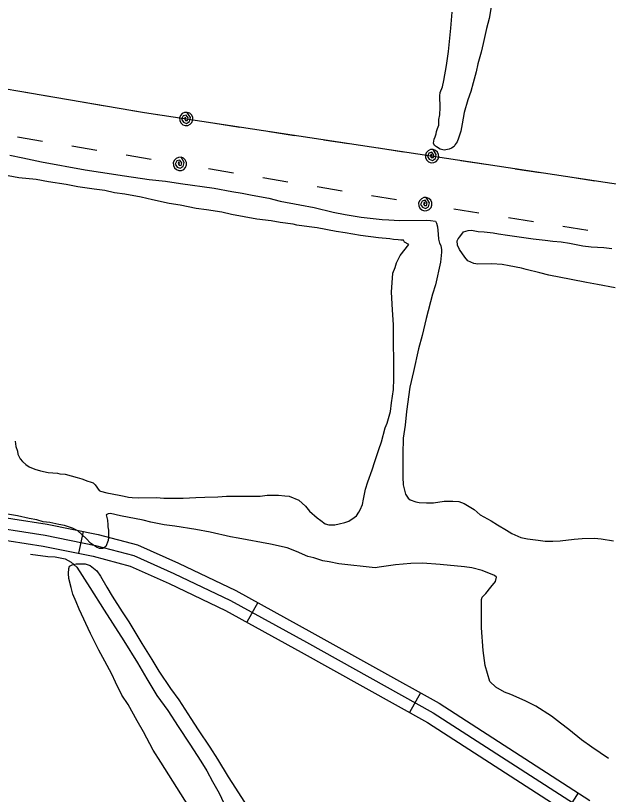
# Model space of a CAD drawing. Extents: x 3297735 to 3335592, y 670436 to 695807.
# Drawn here: x 3316789 to 3317585, y 679392 to 680439 of the extents above; entities that cross this region are included whole.
import ezdxf

# ---------------------------------------------------------------- set-up
doc = ezdxf.new("R2010")
doc.units = 0
for name, color, linetype in [('V-ROAD-CNTR', 7, 'Continuous'), ('V-SITE-VEGE', 7, 'Continuous'), ('V-TOPO-SHOR', 7, 'Continuous'), ('V-UTIL-LINE', 7, 'Continuous')]:
    doc.layers.add(name, color=color, linetype=linetype)

msp = doc.modelspace()

# ---------------------------------------------------------------- linework, layer by layer
at = {"layer": 'V-ROAD-CNTR'}
for p, q in [((3316879.1, 679745.9), (3316873.2, 679716.5)), ((3317113.7, 679650.2), (3317099.2, 679623.9)), ((3317332.3, 679528.8), (3317317.7, 679502.6)), ((3317544.2, 679394.4), (3317527.9, 679369.2))]:
    msp.add_line(p, q, dxfattribs=at)
for points in [[(3313875.4, 680242.3), (3313910.1, 680225.8), (3314079.2, 680197.4), (3314353.6, 680151.3), (3314673.2, 680098.2), (3314968.3, 680050.6), (3315176.3, 680017.7), (3315346.6, 679996.4), (3315519.7, 679963.1), (3315764.8, 679924.5), (3315966.7, 679891.7), (3316191.3, 679858.6), (3316346.8, 679835.5), (3316569.5, 679794.6), (3316738.2, 679770.1), (3316831, 679755.6), (3316899.4, 679741.8), (3316952.3, 679727.8), (3317007.4, 679703.1), (3317084.2, 679666.4), (3317186.4, 679610.1), (3317357.3, 679514.9), (3317559.8, 679384.3)], [(3313869, 680228.7), (3313905.5, 680211.4), (3314076.7, 680182.6), (3314351.2, 680136.6), (3314670.8, 680083.4), (3314965.9, 680035.8), (3315174.2, 680002.8), (3315344.2, 679981.6), (3315517.1, 679948.3), (3315762.4, 679909.7), (3315964.4, 679876.8), (3316189.1, 679843.8), (3316344.3, 679820.7), (3316567, 679779.8), (3316736, 679755.2), (3316828.3, 679740.9), (3316896, 679727.2), (3316947.3, 679713.6), (3317001.1, 679689.5), (3317077.3, 679653), (3317179.1, 679597), (3317349.6, 679502), (3317551.8, 679371.6)], [(3313862.5, 680215.2), (3313901, 680196.9), (3314074.2, 680167.8), (3314348.7, 680121.8), (3314668.4, 680068.6), (3314963.5, 680021), (3315172.1, 679987.9), (3315341.9, 679966.8), (3315514.5, 679933.5), (3315760, 679894.9), (3315962.1, 679862), (3316186.9, 679828.9), (3316341.9, 679805.9), (3316564.6, 679765), (3316733.8, 679740.4), (3316825.7, 679726.1), (3316892.6, 679712.6), (3316942.3, 679699.4), (3316994.8, 679675.9), (3317070.5, 679639.7), (3317171.9, 679583.8), (3317341.9, 679489.1), (3317543.7, 679358.9)]]:
    msp.add_lwpolyline(points, dxfattribs=at)
at = {"layer": 'V-SITE-VEGE'}
for p, q in [((3316780.8, 680251.4), (3316798.3, 680248.1)), ((3316798.3, 680248.1), (3316823.4, 680242.8)), ((3316823.4, 680242.8), (3316882, 680231.8)), ((3316882, 680231.8), (3316902.5, 680228.9)), ((3316902.5, 680228.9), (3316934.6, 680223.7)), ((3316793, 680221), (3316778.5, 680223.9)), ((3316816, 680218.7), (3316793, 680221)), ((3316832.6, 680215.8), (3316816, 680218.7)), ((3316934.6, 680223.7), (3316968.1, 680219)), ((3316968.1, 680219), (3316989.7, 680216.7)), ((3316856.6, 680212), (3316832.6, 680215.8)), ((3316872.2, 680209.2), (3316856.6, 680212)), ((3316894.2, 680205.8), (3316872.2, 680209.2)), ((3316989.7, 680216.7), (3317010.2, 680213.3)), ((3317010.2, 680213.3), (3317055.3, 680207.2)), ((3316908.2, 680204), (3316894.2, 680205.8)), ((3316921.3, 680201.1), (3316908.2, 680204)), ((3316935.3, 680199.2), (3316921.3, 680201.1)), ((3316957.3, 680194.9), (3316935.3, 680199.2)), ((3317055.3, 680207.2), (3317078.8, 680202.9)), ((3317078.8, 680202.9), (3317092.9, 680200.5)), ((3317092.9, 680200.5), (3317106.4, 680197.6)), ((3317106.4, 680197.6), (3317128.5, 680193.8)), ((3316972.4, 680191.5), (3316957.3, 680194.9)), ((3316994.9, 680186.7), (3316972.4, 680191.5)), ((3317128.5, 680193.8), (3317144, 680189.9)), ((3317144, 680189.9), (3317170.1, 680184.6)), ((3317009.5, 680184.3), (3316994.9, 680186.7)), ((3317031, 680180), (3317009.5, 680184.3)), ((3317045, 680178.1), (3317031, 680180)), ((3317065.6, 680174.8), (3317045, 680178.1)), ((3317170.1, 680184.6), (3317189.6, 680181.3)), ((3317189.6, 680181.3), (3317215.2, 680175)), ((3317078.6, 680171.9), (3317065.6, 680174.8)), ((3317112.7, 680165.7), (3317078.6, 680171.9)), ((3317215.2, 680175), (3317231.2, 680171.7)), ((3317231.2, 680171.7), (3317252.7, 680168.3)), ((3317252.7, 680168.3), (3317280.8, 680165.1)), ((3317131.7, 680163.3), (3317112.7, 680165.7)), ((3317143.7, 680160.9), (3317131.7, 680163.3)), ((3317161.3, 680158.6), (3317143.7, 680160.9)), ((3317166.3, 680157.6), (3317161.3, 680158.6)), ((3317182.8, 680155.2), (3317166.3, 680157.6)), ((3317280.8, 680165.1), (3317289.8, 680164.6)), ((3317289.8, 680164.6), (3317304.3, 680163.8)), ((3317304.3, 680163.8), (3317340.8, 680164.1)), ((3317340.8, 680164.1), (3317345.8, 680163.6)), ((3317345.8, 680163.6), (3317352.4, 680162.7)), ((3317352.4, 680162.7), (3317353.9, 680160.2)), ((3317353.9, 680160.2), (3317355.4, 680155.2)), ((3317193.8, 680153.8), (3317182.8, 680155.2)), ((3317218.9, 680149), (3317193.8, 680153.8)), ((3317231.4, 680147.1), (3317218.9, 680149)), ((3317252, 680143.8), (3317231.4, 680147.1)), ((3317355.4, 680155.2), (3317356, 680145.2)), ((3317356, 680145.2), (3317356.6, 680138.7)), ((3317385, 680141.9), (3317390, 680148.5)), ((3317390, 680148.5), (3317396.5, 680150.5)), ((3317396.5, 680150.5), (3317401, 680150.6)), ((3317401, 680150.6), (3317410, 680149.1)), ((3317410, 680149.1), (3317418, 680148.7)), ((3317418, 680148.7), (3317430, 680147.3)), ((3317430, 680147.3), (3317437, 680145.9)), ((3317437, 680145.9), (3317449.1, 680144)), ((3317276, 680140.5), (3317252, 680143.8)), ((3317291, 680139.1), (3317276, 680140.5)), ((3317296, 680138.2), (3317291, 680139.1)), ((3317302.5, 680137.7), (3317296, 680138.2)), ((3317306, 680137.3), (3317302.5, 680137.7)), ((3317309.5, 680137.3), (3317306, 680137.3)), ((3317311.1, 680134.8), (3317309.5, 680137.3)), ((3317316.6, 680131.3), (3317311.1, 680134.8)), ((3317356.6, 680138.7), (3317358.1, 680133.2)), ((3317381.6, 680136.4), (3317383.1, 680138.9)), ((3317382.1, 680130.4), (3317381.6, 680136.4)), ((3317383.1, 680138.9), (3317385, 680141.9)), ((3317449.1, 680144), (3317483.6, 680139.3)), ((3317483.6, 680139.3), (3317499.7, 680137.4)), ((3317499.7, 680137.4), (3317510.2, 680136)), ((3317510.2, 680136), (3317521.2, 680135.1)), ((3317521.2, 680135.1), (3317532.7, 680133.2)), ((3317305.2, 680116.7), (3317316.6, 680131.3)), ((3317358.1, 680133.2), (3317359.6, 680130.2)), ((3317359.6, 680130.2), (3317360.7, 680124.2)), ((3317360.7, 680124.2), (3317360.7, 680121.2)), ((3317384.7, 680124.9), (3317382.1, 680130.4)), ((3317391.8, 680114.5), (3317384.7, 680124.9)), ((3317532.7, 680133.2), (3317550.3, 680129.8)), ((3317550.3, 680129.8), (3317561.8, 680128.4)), ((3317561.8, 680128.4), (3317578.8, 680127.5)), ((3317578.8, 680127.5), (3317589.3, 680126.1)), ((3317300.3, 680106.7), (3317305.2, 680116.7)), ((3317360.7, 680121.2), (3317359.3, 680107.7)), ((3317395.8, 680109.5), (3317391.8, 680114.5)), ((3317298.3, 680100.7), (3317300.3, 680106.7)), ((3317359.3, 680107.7), (3317352.6, 680077.1)), ((3317403.9, 680106.1), (3317395.8, 680109.5)), ((3317409.4, 680105.1), (3317403.9, 680106.1)), ((3317428.4, 680105.3), (3317409.4, 680105.1)), ((3317441.9, 680104.4), (3317428.4, 680105.3)), ((3317451.4, 680103), (3317441.9, 680104.4)), ((3317293.6, 680067.6), (3317295.4, 680093.1)), ((3317295.4, 680093.1), (3317298.3, 680100.7)), ((3317468, 680099.6), (3317451.4, 680103)), ((3317474.5, 680098.1), (3317468, 680099.6)), ((3317492.5, 680093.3), (3317474.5, 680098.1)), ((3317504.6, 680090.4), (3317492.5, 680093.3)), ((3317534.6, 680084.6), (3317504.6, 680090.4)), ((3317555.2, 680080.3), (3317534.6, 680084.6)), ((3317352.6, 680077.1), (3317348.7, 680064.6)), ((3317570.2, 680077.9), (3317555.2, 680080.3)), ((3317593.8, 680073.1), (3317570.2, 680077.9)), ((3317294.8, 680043.6), (3317293.6, 680067.6)), ((3317348.7, 680064.6), (3317339.9, 680032)), ((3317296, 680023.6), (3317294.8, 680043.6)), ((3317339.9, 680032), (3317334.6, 680009.4)), ((3317296.6, 679951.1), (3317296, 680023.6)), ((3317334.6, 680009.4), (3317329.8, 679991.4)), ((3317329.8, 679991.4), (3317323, 679960.8)), ((3317323, 679960.8), (3317318.2, 679939.7)), ((3317296.2, 679936.6), (3317296.6, 679951.1)), ((3317293.4, 679918.5), (3317296.2, 679936.6)), ((3317318.2, 679939.7), (3317313.5, 679907.2)), ((3317292, 679907), (3317293.4, 679918.5)), ((3317287.6, 679891.5), (3317292, 679907)), ((3317313.5, 679907.2), (3317311.6, 679888.7)), ((3317279.8, 679866.4), (3317285.1, 679884.9)), ((3317285.1, 679884.9), (3317287.6, 679891.5)), ((3317311.6, 679888.7), (3317309.3, 679871.1)), ((3316788, 679867.2), (3316789, 679860.2)), ((3317276.4, 679855.8), (3317279.8, 679866.4)), ((3317309.3, 679871.1), (3317308.5, 679849.6)), ((3316789, 679860.2), (3316791.1, 679853.8)), ((3316791.1, 679853.8), (3316791.6, 679849.8)), ((3317271, 679839.8), (3317276.4, 679855.8)), ((3316791.6, 679849.8), (3316794.7, 679843.3)), ((3316794.7, 679843.3), (3316797.7, 679839.8)), ((3317308.5, 679849.6), (3317308.7, 679818.6)), ((3316797.7, 679839.8), (3316802.3, 679835.8)), ((3316802.3, 679835.8), (3316806.8, 679832.9)), ((3316806.8, 679832.9), (3316814.3, 679829.4)), ((3317267.6, 679828.7), (3317271, 679839.8)), ((3316814.3, 679829.4), (3316821.8, 679827.5)), ((3316821.8, 679827.5), (3316832.4, 679825.1)), ((3316832.4, 679825.1), (3316844.9, 679824.2)), ((3316844.9, 679824.2), (3316847.9, 679823.2)), ((3316847.9, 679823.2), (3316854.9, 679822.8)), ((3316854.9, 679822.8), (3316871.4, 679818.4)), ((3317261.7, 679812.7), (3317267.6, 679828.7)), ((3316871.4, 679818.4), (3316877.5, 679816.5)), ((3316877.5, 679816.5), (3316885.5, 679813.5)), ((3316885.5, 679813.5), (3316888.5, 679812.5)), ((3316888.5, 679812.5), (3316892.5, 679811.1)), ((3316892.5, 679811.1), (3316895.5, 679808.6)), ((3317258.3, 679802.7), (3317261.7, 679812.7)), ((3317308.7, 679818.6), (3317309.3, 679808.6)), ((3316895.5, 679808.6), (3316900.6, 679801.1)), ((3316900.6, 679801.1), (3316902.6, 679800.2)), ((3316902.6, 679800.2), (3316911.1, 679797.7)), ((3317255.9, 679789.1), (3317258.3, 679802.7)), ((3317309.3, 679808.6), (3317312.4, 679796.1)), ((3316911.1, 679797.7), (3316918.2, 679796.3)), ((3316918.2, 679796.3), (3316929.7, 679794.4)), ((3316929.7, 679794.4), (3316934.2, 679793.4)), ((3316934.2, 679793.4), (3316940.2, 679792)), ((3316940.2, 679792), (3316945.2, 679791.5)), ((3316945.2, 679791.5), (3316954.2, 679791.1)), ((3316954.2, 679791.1), (3316977.7, 679791.3)), ((3316977.7, 679791.3), (3316987.8, 679790.4)), ((3316987.8, 679790.4), (3317013.8, 679790.6)), ((3317013.8, 679790.6), (3317030.8, 679791.7)), ((3317030.8, 679791.7), (3317042.8, 679791.8)), ((3317042.8, 679791.8), (3317060.3, 679792.5)), ((3317060.3, 679792.5), (3317071.8, 679793.1)), ((3317071.8, 679793.1), (3317116.8, 679793.5)), ((3317116.8, 679793.5), (3317126.3, 679794.5)), ((3317126.3, 679794.5), (3317141.8, 679794.7)), ((3317141.8, 679794.7), (3317150.3, 679793.7)), ((3317150.3, 679793.7), (3317155.8, 679793.3)), ((3317155.8, 679793.3), (3317168.9, 679787.9)), ((3317254.5, 679782.1), (3317255.9, 679789.1)), ((3317312.4, 679796.1), (3317316, 679790.6)), ((3317316, 679790.6), (3317318.5, 679788.2)), ((3317168.9, 679787.9), (3317178, 679780)), ((3317178, 679780), (3317183.5, 679773)), ((3317251.5, 679775.1), (3317254.5, 679782.1)), ((3317318.5, 679788.2), (3317326, 679785.7)), ((3317326, 679785.7), (3317330.5, 679784.7)), ((3317330.5, 679784.7), (3317340.5, 679784.3)), ((3317340.5, 679784.3), (3317350, 679784.4)), ((3317350, 679784.4), (3317364, 679786.5)), ((3317364, 679786.5), (3317376, 679786.6)), ((3317376, 679786.6), (3317384, 679786.2)), ((3317384, 679786.2), (3317391.1, 679783.3)), ((3317391.1, 679783.3), (3317404.6, 679775.4)), ((3316791.3, 679766.7), (3316743.7, 679774.8)), ((3316912.9, 679769.7), (3316910.4, 679768.2)), ((3316910.4, 679768.2), (3316912, 679761.2)), ((3316915.9, 679769.8), (3316912.9, 679769.7)), ((3316929.4, 679766.9), (3316915.9, 679769.8)), ((3317183.5, 679773), (3317193.6, 679764.1)), ((3317246.6, 679767), (3317249.6, 679771.6)), ((3317249.6, 679771.6), (3317251.5, 679775.1)), ((3317404.6, 679775.4), (3317412.7, 679768.4)), ((3317412.7, 679768.4), (3317427.3, 679760)), ((3316806.9, 679763.3), (3316791.3, 679766.7)), ((3316816.9, 679761.4), (3316806.9, 679763.3)), ((3316825.4, 679759), (3316816.9, 679761.4)), ((3316834.4, 679758.1), (3316825.4, 679759)), ((3316846.5, 679755.2), (3316834.4, 679758.1)), ((3316912, 679761.2), (3316912.5, 679754.7)), ((3316960, 679761.1), (3316929.4, 679766.9)), ((3316970, 679758.2), (3316960, 679761.1)), ((3316988.1, 679754.8), (3316970, 679758.2)), ((3317193.6, 679764.1), (3317198.6, 679760.6)), ((3317198.6, 679760.6), (3317204.2, 679756.2)), ((3317223.2, 679756.3), (3317230.7, 679757.9)), ((3317230.7, 679757.9), (3317236.2, 679759.9)), ((3317236.2, 679759.9), (3317243.1, 679764.5)), ((3317243.1, 679764.5), (3317246.6, 679767)), ((3317427.3, 679760), (3317435.8, 679754.6)), ((3316854, 679753.7), (3316846.5, 679755.2)), ((3316865, 679750.3), (3316854, 679753.7)), ((3316872, 679746.9), (3316865, 679750.3)), ((3316912.5, 679754.7), (3316912.5, 679752.2)), ((3316912.5, 679752.2), (3316913.1, 679747.7)), ((3316913.1, 679747.7), (3316913.1, 679737.7)), ((3317002.6, 679753), (3316988.1, 679754.8)), ((3317030.6, 679748.7), (3317002.6, 679753)), ((3317049.7, 679744.9), (3317030.6, 679748.7)), ((3317204.2, 679756.2), (3317209.2, 679754.7)), ((3317209.2, 679754.7), (3317217.2, 679754.8)), ((3317217.2, 679754.8), (3317223.2, 679756.3)), ((3317435.8, 679754.6), (3317447.9, 679747.7)), ((3317447.9, 679747.7), (3317454.9, 679743.3)), ((3316883.1, 679736.5), (3316872, 679746.9)), ((3316913.1, 679737.7), (3316912.7, 679733.7)), ((3317077.2, 679738.6), (3317049.7, 679744.9)), ((3317087.3, 679736.7), (3317077.2, 679738.6)), ((3317454.9, 679743.3), (3317467, 679737.9)), ((3317467, 679737.9), (3317476, 679735.9)), ((3316889.2, 679730), (3316883.1, 679736.5)), ((3316897.2, 679724.6), (3316889.2, 679730)), ((3316912.7, 679733.7), (3316909.7, 679725.7)), ((3317130.9, 679729), (3317087.3, 679736.7)), ((3317153.4, 679723.7), (3317130.9, 679729)), ((3317476, 679735.9), (3317490.5, 679734.1)), ((3317490.5, 679734.1), (3317499.6, 679732.6)), ((3317499.6, 679732.6), (3317510.1, 679732.7)), ((3317510.1, 679732.7), (3317520.1, 679733.3)), ((3317520.1, 679733.3), (3317538.6, 679735.5)), ((3317538.6, 679735.5), (3317549.6, 679736.6)), ((3317549.6, 679736.6), (3317566.1, 679736.7)), ((3317566.1, 679736.7), (3317575.1, 679735.8)), ((3317575.1, 679735.8), (3317591.6, 679733.4)), ((3316901.3, 679723.1), (3316897.2, 679724.6)), ((3316905.8, 679723.1), (3316901.3, 679723.1)), ((3316909.7, 679725.7), (3316905.8, 679723.1)), ((3317166, 679718.8), (3317153.4, 679723.7)), ((3317181, 679712.4), (3317166, 679718.8)), ((3317189, 679710.5), (3317181, 679712.4)), ((3317201.1, 679706.6), (3317189, 679710.5)), ((3317209.6, 679705.2), (3317201.1, 679706.6)), ((3316859.5, 679689.2), (3316860, 679696.2)), ((3316860, 679696.2), (3316860.9, 679699.2)), ((3316860.9, 679699.2), (3316864.4, 679700.8)), ((3316864.4, 679700.8), (3316869.9, 679702.3)), ((3316869.9, 679702.3), (3316881.9, 679702.4)), ((3316881.9, 679702.4), (3316888.5, 679700)), ((3316888.5, 679700), (3316897.5, 679693)), ((3317222.6, 679702.3), (3317209.6, 679705.2)), ((3317271.7, 679697.2), (3317222.6, 679702.3)), ((3317276.7, 679697.7), (3317271.7, 679697.2)), ((3317292.7, 679699.9), (3317276.7, 679697.7)), ((3317298.7, 679700.9), (3317292.7, 679699.9)), ((3317319.2, 679702.6), (3317298.7, 679700.9)), ((3317335.2, 679703.2), (3317319.2, 679702.6)), ((3317358.7, 679701.4), (3317335.2, 679703.2)), ((3317391.3, 679698.2), (3317358.7, 679701.4)), ((3317401.3, 679696.8), (3317391.3, 679698.2)), ((3317415.3, 679693.4), (3317401.3, 679696.8)), ((3316860.1, 679682.7), (3316859.5, 679689.2)), ((3316897.5, 679693), (3316902.6, 679685.6)), ((3316902.6, 679685.6), (3316911.2, 679671.2)), ((3317431.9, 679686.5), (3317415.3, 679693.4)), ((3317434.4, 679684.6), (3317431.9, 679686.5)), ((3317433, 679678.5), (3317434.4, 679684.6)), ((3316863.2, 679670.7), (3316860.1, 679682.7)), ((3317427, 679671), (3317433, 679678.5)), ((3316865.3, 679661.8), (3316863.2, 679670.7)), ((3316911.2, 679671.2), (3316918.3, 679658.7)), ((3317420.1, 679662.4), (3317427, 679671)), ((3316869.8, 679651.3), (3316865.3, 679661.8)), ((3316918.3, 679658.7), (3316931.5, 679637.8)), ((3317414.2, 679654.4), (3317415.1, 679657.4)), ((3317414.5, 679616.3), (3317414.2, 679654.4)), ((3317415.1, 679657.4), (3317420.1, 679662.4)), ((3316873.9, 679641.3), (3316869.8, 679651.3)), ((3316889.2, 679608.9), (3316873.9, 679641.3)), ((3316931.5, 679637.8), (3316940.6, 679624.4)), ((3316940.6, 679624.4), (3316957.9, 679595.5)), ((3317416.7, 679585.8), (3317414.5, 679616.3)), ((3316900.4, 679586.5), (3316889.2, 679608.9)), ((3316957.9, 679595.5), (3316971.6, 679573.6)), ((3316908.5, 679571.6), (3316900.4, 679586.5)), ((3317419.4, 679565.9), (3317416.7, 679585.8)), ((3316917.7, 679554.1), (3316908.5, 679571.6)), ((3316971.6, 679573.6), (3316980.7, 679558.2)), ((3317425.6, 679544.4), (3317419.4, 679565.9)), ((3316922.8, 679543.2), (3316917.7, 679554.1)), ((3316980.7, 679558.2), (3316996.4, 679534.8)), ((3316931.4, 679525.7), (3316922.8, 679543.2)), ((3317433.7, 679536.5), (3317425.6, 679544.4)), ((3316996.4, 679534.8), (3317008, 679519.4)), ((3317445.2, 679530.1), (3317433.7, 679536.5)), ((3317453.8, 679526.6), (3317445.2, 679530.1)), ((3316939.6, 679513.3), (3316931.4, 679525.7)), ((3317008, 679519.4), (3317023.8, 679494.5)), ((3317472.8, 679518.3), (3317453.8, 679526.6)), ((3317487.4, 679510.9), (3317472.8, 679518.3)), ((3316951.7, 679491.4), (3316939.6, 679513.3)), ((3317508.5, 679497.6), (3317487.4, 679510.9)), ((3317520.6, 679488.2), (3317508.5, 679497.6)), ((3316960.4, 679476.4), (3316951.7, 679491.4)), ((3317023.8, 679494.5), (3317033.9, 679479.1)), ((3317531.7, 679479.7), (3317520.6, 679488.2)), ((3316973.1, 679452), (3316960.4, 679476.4)), ((3317033.9, 679479.1), (3317049.6, 679456.2)), ((3317548.8, 679465.9), (3317531.7, 679479.7)), ((3317562.4, 679456), (3317548.8, 679465.9)), ((3317049.6, 679456.2), (3317059.7, 679439.8)), ((3317585.1, 679440.7), (3317562.4, 679456)), ((3316983.7, 679435.6), (3316973.1, 679452)), ((3317036.5, 679352), (3316983.7, 679435.6)), ((3317059.7, 679439.8), (3317074, 679415.9)), ((3317074, 679415.9), (3317084.1, 679400.9)), ((3317084.1, 679400.9), (3317099.3, 679377.1))]:
    msp.add_line(p, q, dxfattribs=at)
msp.add_lwpolyline([(3317427.5, 680451), (3317424.6, 680435.4), (3317421.2, 680421.9), (3317416.4, 680401.8), (3317414, 680389.8), (3317409.6, 680374.3), (3317407.2, 680363.7), (3317403.3, 680348.7), (3317399.9, 680337.2), (3317396, 680326.1), (3317391.1, 680309.1), (3317388.3, 680293.5), (3317386.4, 680284), (3317383.4, 680274.5), (3317381.5, 680269.5), (3317379, 680266), (3317377.5, 680263.4), (3317374, 680260.9), (3317371.1, 680259.4), (3317364.1, 680258.3), (3317359, 680259.8), (3317354, 680262.7), (3317351, 680264.7), (3317350, 680267.7), (3317350.9, 680273.2), (3317351.9, 680276.2), (3317353.4, 680280.2), (3317353.8, 680283.3), (3317355.3, 680287.3), (3317356.8, 680291.8), (3317357.2, 680299.3), (3317358.2, 680305.8), (3317358.6, 680315.8), (3317358.4, 680331.3), (3317358.9, 680335.8), (3317361.8, 680343.4), (3317363.8, 680351.9), (3317367.1, 680371.9), (3317369.9, 680391), (3317373.2, 680422), (3317375, 680443.5)], dxfattribs=at)
at = {"layer": 'V-TOPO-SHOR'}
msp.add_lwpolyline([(3316808.4, 679715.5), (3316831.9, 679712.3), (3316841.9, 679711.6), (3316855.1, 679709.1), (3316863.3, 679704.8), (3316870.8, 679698), (3316888.3, 679670.6), (3316907.5, 679640.3), (3316918.6, 679622.5), (3316933.9, 679599), (3316952.1, 679569.1), (3316964.6, 679548), (3316978.1, 679525.6), (3316992.8, 679505.3), (3317006.7, 679483.9), (3317022.7, 679460), (3317037.3, 679437.2), (3317045.2, 679424.1), (3317053, 679409.8), (3317062, 679394.1), (3317068.4, 679380.6)], dxfattribs=at)
at = {"layer": 'V-UTIL-LINE'}
for points in [[(3313997.6, 681070.2), (3313985.8, 681066.7), (3315424.6, 680554.2), (3316249.4, 680430.9), (3316961.6, 680308.7), (3317894.4, 680167.7), (3319522.4, 679909.9), (3320340.1, 679764.9), (3321095.2, 679972.8), (3321849.5, 680186.2), (3322615.4, 680398.7), (3323844.7, 680736.6), (3324884.4, 681043.7), (3324983.1, 681823.6), (3325323.5, 683934), (3325477.1, 685095.5)], [(3316799.7, 680336.5), (3316833.2, 680330.7)], [(3316872.6, 680324), (3316906.1, 680318.2)], [(3316945.6, 680311.5), (3316961.6, 680308.7), (3316979.1, 680306.1)], [(3317017.7, 680300.2), (3317016.4, 680302.8), (3317015.3, 680300.8), (3317016.6, 680298.3), (3317019.5, 680298.2), (3317020.2, 680301.6), (3317017.5, 680305.4), (3317013.4, 680304.2), (3317011.4, 680299.8), (3317013.9, 680296), (3317018.1, 680294.3), (3317022.2, 680296.8), (3317023.4, 680302.2), (3317019, 680309.1), (3317015.5, 680309), (3317012.4, 680307.5), (3317010, 680304.9), (3317008.8, 680301.6), (3317009, 680298.1), (3317010.5, 680294.9), (3317013.1, 680292.5), (3317016.4, 680291.3), (3317019.9, 680291.5), (3317023, 680293), (3317025.4, 680295.6), (3317026.6, 680298.9), (3317026.4, 680302.4), (3317024.9, 680305.6), (3317022.4, 680307.9), (3317019, 680309.1)], [(3317056.3, 680294.4), (3317089.9, 680289.3)], [(3317129.4, 680283.3), (3317163, 680278.2)], [(3316791.2, 680276), (3316824.7, 680270.4)], [(3317202.6, 680272.3), (3317236.2, 680267.2)], [(3316864.2, 680263.9), (3316897.7, 680258.3)], [(3317275.8, 680261.2), (3317309.4, 680256.1)], [(3316937.2, 680251.8), (3316970.8, 680246.2)], [(3317347.9, 680250.3), (3317346.7, 680252.9), (3317345.6, 680250.8), (3317346.8, 680248.4), (3317349.8, 680248.3), (3317350.4, 680251.6), (3317347.7, 680255.5), (3317343.6, 680254.3), (3317341.6, 680249.8), (3317344.2, 680246), (3317348.3, 680244.4), (3317352.5, 680246.9), (3317353.6, 680252.3), (3317349.3, 680259.2), (3317345.8, 680259), (3317342.6, 680257.5), (3317340.2, 680254.9), (3317339, 680251.6), (3317339.2, 680248.1), (3317340.7, 680244.9), (3317343.3, 680242.6), (3317346.6, 680241.4), (3317350.1, 680241.6), (3317353.3, 680243), (3317355.7, 680245.6), (3317356.8, 680248.9), (3317356.7, 680252.4), (3317355.2, 680255.6), (3317352.6, 680258), (3317349.3, 680259.2)], [(3317009.2, 680239.8), (3317008, 680242.4), (3317006.8, 680240.4), (3317008.1, 680238), (3317011, 680237.8), (3317011.7, 680241.1), (3317009.1, 680245), (3317005, 680243.9), (3317002.9, 680239.5), (3317005.4, 680235.6), (3317009.5, 680234), (3317013.7, 680236.4), (3317014.9, 680241.8), (3317010.7, 680248.7), (3317007.2, 680248.6), (3317004, 680247.2), (3317001.6, 680244.6), (3317000.3, 680241.3), (3317000.5, 680237.8), (3317001.9, 680234.6), (3317004.5, 680232.2), (3317007.8, 680231), (3317011.3, 680231.1), (3317014.5, 680232.5), (3317016.9, 680235.1), (3317018.1, 680238.4), (3317018, 680241.9), (3317016.5, 680245.1), (3317014, 680247.5), (3317010.7, 680248.7)], [(3317386.5, 680244.5), (3317420.1, 680239.4)], [(3317047.7, 680233.5), (3317081.2, 680227.9)], [(3317459.7, 680233.4), (3317493.3, 680228.3)], [(3317120.7, 680221.4), (3317154.3, 680215.8)], [(3317532.8, 680222.3), (3317566.5, 680217.2)], [(3317193.7, 680209.3), (3317227.3, 680203.7)], [(3317266.7, 680197.2), (3317300.3, 680191.9)], [(3317338.8, 680185.7), (3317337.6, 680188.3), (3317336.4, 680186.3), (3317337.7, 680183.9), (3317340.6, 680183.7), (3317341.3, 680187), (3317338.6, 680190.9), (3317334.5, 680189.8), (3317332.5, 680185.3), (3317335, 680181.5), (3317339.2, 680179.9), (3317343.3, 680182.3), (3317344.5, 680187.7), (3317340.2, 680194.6), (3317336.7, 680194.5), (3317333.5, 680193), (3317331.1, 680190.4), (3317329.9, 680187.2), (3317330.1, 680183.6), (3317331.5, 680180.5), (3317334.1, 680178.1), (3317337.4, 680176.8), (3317340.9, 680177), (3317344.1, 680178.4), (3317346.5, 680181), (3317347.7, 680184.3), (3317347.6, 680187.8), (3317346.1, 680191), (3317343.5, 680193.4), (3317340.2, 680194.6)], [(3317377.3, 680179.6), (3317410.9, 680174.2)], [(3317450.4, 680167.9), (3317484, 680162.6)], [(3317523.5, 680156.3), (3317557.1, 680150.9)]]:
    msp.add_lwpolyline(points, dxfattribs=at)

doc.saveas('drawing.dxf')
